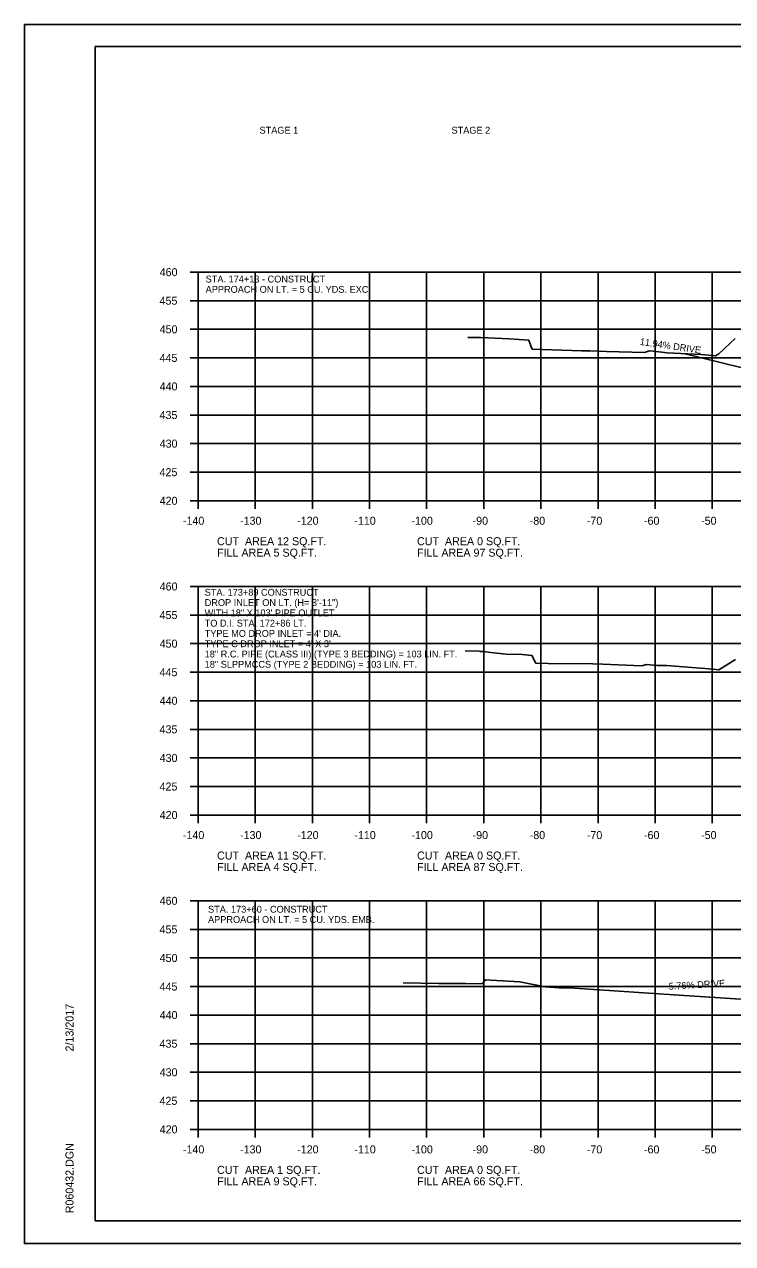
# Model space of a CAD drawing. Extents: x 1538688 to 1540766, y 656250 to 671912.
# Drawn here: x 1538687.8 to 1538811.7, y 670418.2 to 670631.5 of the extents above; entities that cross this region are included whole.
import ezdxf

# ---------------------------------------------------------------- set-up
doc = ezdxf.new("R2010")
doc.units = 0
for name, color, linetype in [('16', 7, 'Continuous'), ('18', 7, 'Continuous'), ('22', 7, 'Continuous'), ('26', 7, 'Continuous'), ('40', 7, 'Continuous'), ('7', 7, 'Continuous'), ('Borings', 7, 'Continuous'), ('Default', 7, 'Continuous'), ('Horizontal Alignment', 7, 'Continuous'), ('RipRap', 7, 'Continuous')]:
    doc.layers.add(name, color=color, linetype=linetype)

msp = doc.modelspace()

# ---------------------------------------------------------------- linework, layer by layer
at = {"layer": '16'}
msp.add_line((1538813.18, 670571.49), (1538803.21, 670573.94), dxfattribs=at)
at = {"layer": '18'}
for points in [[(1538765.39, 670576.75), (1538766.36, 670576.78), (1538767.62, 670576.74), (1538772.69, 670576.54), (1538776.06, 670576.28), (1538776.46, 670575.14), (1538776.66, 670574.74), (1538785.35, 670574.42), (1538786.75, 670574.41), (1538789.64, 670574.32), (1538796.29, 670574.15), (1538796.96, 670574.37), (1538797.17, 670574.43), (1538797.9, 670574.35), (1538800.3, 670574.1), (1538806.21, 670573.78), (1538808.75, 670573.55), (1538809.34, 670573.9), (1538812.16, 670576.59)], [(1538764.92, 670521.94), (1538767.29, 670521.87), (1538767.57, 670521.84), (1538768.05, 670521.81), (1538769.41, 670521.65), (1538772.11, 670521.36), (1538774.89, 670521.27), (1538776.61, 670521.13), (1538776.62, 670521.1), (1538777.28, 670519.79), (1538779.44, 670519.71), (1538787.28, 670519.64), (1538789.01, 670519.59), (1538795.77, 670519.29), (1538796.08, 670519.38), (1538796.61, 670519.52), (1538798.54, 670519.38), (1538800.17, 670519.34), (1538808.34, 670518.72), (1538809.31, 670518.63), (1538812.25, 670520.4)], [(1538754.07, 670463.81), (1538760.28, 670463.71), (1538765.05, 670463.7), (1538767.87, 670463.64), (1538768.48, 670464.37), (1538769.42, 670464.31), (1538774.51, 670464.04), (1538778.94, 670463.15), (1538781.35, 670462.99), (1538783.19, 670462.95), (1538797.07, 670462.05), (1538802.39, 670461.67), (1538816.71, 670460.75)]]:
    msp.add_lwpolyline(points, dxfattribs=at)
at = {"layer": '22'}
for p, q in [((1538718.18, 670588.19), (1538998.18, 670588.19)), ((1538718.18, 670548.19), (1538718.18, 670588.19)), ((1538728.18, 670548.19), (1538728.18, 670588.19)), ((1538738.18, 670548.19), (1538738.18, 670588.19)), ((1538748.18, 670548.19), (1538748.18, 670588.19)), ((1538758.18, 670548.19), (1538758.18, 670588.19)), ((1538768.18, 670548.19), (1538768.18, 670588.19)), ((1538778.18, 670548.19), (1538778.18, 670588.19)), ((1538788.18, 670548.19), (1538788.18, 670588.19)), ((1538798.18, 670548.19), (1538798.18, 670588.19)), ((1538808.18, 670548.19), (1538808.18, 670588.19)), ((1538718.18, 670583.19), (1538998.18, 670583.19)), ((1538718.18, 670578.19), (1538998.18, 670578.19)), ((1538718.18, 670573.19), (1538998.18, 670573.19)), ((1538718.18, 670568.19), (1538998.18, 670568.19)), ((1538718.18, 670563.19), (1538998.18, 670563.19)), ((1538718.18, 670558.19), (1538998.18, 670558.19)), ((1538718.18, 670553.19), (1538998.18, 670553.19)), ((1538718.18, 670548.19), (1538998.18, 670548.19)), ((1538718.18, 670533.19), (1538998.18, 670533.19)), ((1538718.18, 670493.19), (1538718.18, 670533.19)), ((1538728.18, 670493.19), (1538728.18, 670533.19)), ((1538738.18, 670493.19), (1538738.18, 670533.19)), ((1538748.18, 670493.19), (1538748.18, 670533.19)), ((1538758.18, 670493.19), (1538758.18, 670533.19)), ((1538768.18, 670493.19), (1538768.18, 670533.19)), ((1538778.18, 670493.19), (1538778.18, 670533.19)), ((1538788.18, 670493.19), (1538788.18, 670533.19)), ((1538798.18, 670493.19), (1538798.18, 670533.19)), ((1538808.18, 670493.19), (1538808.18, 670533.19)), ((1538718.18, 670528.19), (1538998.18, 670528.19)), ((1538718.18, 670523.19), (1538998.18, 670523.19)), ((1538718.18, 670518.19), (1538998.18, 670518.19)), ((1538718.18, 670513.19), (1538998.18, 670513.19)), ((1538718.18, 670508.19), (1538998.18, 670508.19)), ((1538718.18, 670503.19), (1538998.18, 670503.19)), ((1538718.18, 670498.19), (1538998.18, 670498.19)), ((1538718.18, 670493.19), (1538998.18, 670493.19)), ((1538718.18, 670478.19), (1538998.18, 670478.19)), ((1538718.18, 670438.19), (1538718.18, 670478.19)), ((1538728.18, 670438.19), (1538728.18, 670478.19)), ((1538738.18, 670438.19), (1538738.18, 670478.19)), ((1538748.18, 670438.19), (1538748.18, 670478.19)), ((1538758.18, 670438.19), (1538758.18, 670478.19)), ((1538768.18, 670438.19), (1538768.18, 670478.19)), ((1538778.18, 670438.19), (1538778.18, 670478.19)), ((1538788.18, 670438.19), (1538788.18, 670478.19)), ((1538798.18, 670438.19), (1538798.18, 670478.19)), ((1538808.18, 670438.19), (1538808.18, 670478.19)), ((1538718.18, 670473.19), (1538998.18, 670473.19)), ((1538718.18, 670468.19), (1538998.18, 670468.19)), ((1538718.18, 670463.19), (1538998.18, 670463.19)), ((1538718.18, 670458.19), (1538998.18, 670458.19)), ((1538718.18, 670453.19), (1538998.18, 670453.19)), ((1538718.18, 670448.19), (1538998.18, 670448.19)), ((1538718.18, 670443.19), (1538998.18, 670443.19)), ((1538718.18, 670438.19), (1538998.18, 670438.19))]:
    msp.add_line(p, q, dxfattribs=at)
at = {"layer": '26'}
for p, q in [((1538687.78, 670631.54), (1539021.11, 670631.54)), ((1538687.78, 670418.21), (1539021.11, 670418.21))]:
    msp.add_line(p, q, dxfattribs=at)
msp.add_lwpolyline([(1538687.77, 670631.54), (1539021.11, 670631.54), (1539021.11, 670418.21), (1538687.77, 670418.21)], close=True, dxfattribs=at)
at = {"layer": 'Borings'}
for p, q in [((1538716.78, 670588.19), (1538718.18, 670588.19)), ((1538718.18, 670548.19), (1538718.18, 670588.19)), ((1538716.78, 670583.19), (1538718.18, 670583.19)), ((1538716.78, 670578.19), (1538718.18, 670578.19)), ((1538716.78, 670573.19), (1538718.18, 670573.19)), ((1538716.78, 670568.19), (1538718.18, 670568.19)), ((1538716.78, 670563.19), (1538718.18, 670563.19)), ((1538716.78, 670558.19), (1538718.18, 670558.19)), ((1538716.78, 670553.19), (1538718.18, 670553.19)), ((1538716.78, 670548.19), (1538718.18, 670548.19)), ((1538718.18, 670548.19), (1538998.18, 670548.19)), ((1538718.18, 670546.79), (1538718.18, 670548.19)), ((1538728.18, 670546.79), (1538728.18, 670548.19)), ((1538738.18, 670546.79), (1538738.18, 670548.19)), ((1538748.18, 670546.79), (1538748.18, 670548.19)), ((1538758.18, 670546.79), (1538758.18, 670548.19)), ((1538768.18, 670546.79), (1538768.18, 670548.19)), ((1538778.18, 670546.79), (1538778.18, 670548.19)), ((1538788.18, 670546.79), (1538788.18, 670548.19)), ((1538798.18, 670546.79), (1538798.18, 670548.19)), ((1538808.18, 670546.79), (1538808.18, 670548.19)), ((1538716.78, 670533.19), (1538718.18, 670533.19)), ((1538718.18, 670493.19), (1538718.18, 670533.19)), ((1538716.78, 670528.19), (1538718.18, 670528.19)), ((1538716.78, 670523.19), (1538718.18, 670523.19)), ((1538716.78, 670518.19), (1538718.18, 670518.19)), ((1538716.78, 670513.19), (1538718.18, 670513.19)), ((1538716.78, 670508.19), (1538718.18, 670508.19)), ((1538716.78, 670503.19), (1538718.18, 670503.19)), ((1538716.78, 670498.19), (1538718.18, 670498.19)), ((1538716.78, 670493.19), (1538718.18, 670493.19)), ((1538718.18, 670493.19), (1538998.18, 670493.19)), ((1538718.18, 670491.79), (1538718.18, 670493.19)), ((1538728.18, 670491.79), (1538728.18, 670493.19)), ((1538738.18, 670491.79), (1538738.18, 670493.19)), ((1538748.18, 670491.79), (1538748.18, 670493.19)), ((1538758.18, 670491.79), (1538758.18, 670493.19)), ((1538768.18, 670491.79), (1538768.18, 670493.19)), ((1538778.18, 670491.79), (1538778.18, 670493.19)), ((1538788.18, 670491.79), (1538788.18, 670493.19)), ((1538798.18, 670491.79), (1538798.18, 670493.19)), ((1538808.18, 670491.79), (1538808.18, 670493.19)), ((1538716.78, 670478.19), (1538718.18, 670478.19)), ((1538718.18, 670438.19), (1538718.18, 670478.19)), ((1538716.78, 670473.19), (1538718.18, 670473.19)), ((1538716.78, 670468.19), (1538718.18, 670468.19)), ((1538716.78, 670463.19), (1538718.18, 670463.19)), ((1538716.78, 670458.19), (1538718.18, 670458.19)), ((1538716.78, 670453.19), (1538718.18, 670453.19)), ((1538716.78, 670448.19), (1538718.18, 670448.19)), ((1538716.78, 670443.19), (1538718.18, 670443.19)), ((1538716.78, 670438.19), (1538718.18, 670438.19)), ((1538718.18, 670438.19), (1538998.18, 670438.19)), ((1538718.18, 670436.79), (1538718.18, 670438.19)), ((1538728.18, 670436.79), (1538728.18, 670438.19)), ((1538738.18, 670436.79), (1538738.18, 670438.19)), ((1538748.18, 670436.79), (1538748.18, 670438.19)), ((1538758.18, 670436.79), (1538758.18, 670438.19)), ((1538768.18, 670436.79), (1538768.18, 670438.19)), ((1538778.18, 670436.79), (1538778.18, 670438.19)), ((1538788.18, 670436.79), (1538788.18, 670438.19)), ((1538798.18, 670436.79), (1538798.18, 670438.19)), ((1538808.18, 670436.79), (1538808.18, 670438.19))]:
    msp.add_line(p, q, dxfattribs=at)
at = {"layer": 'RipRap'}
for p, q in [((1538700.18, 670627.65), (1539016.36, 670627.65)), ((1538700.18, 670422.19), (1538700.18, 670627.65)), ((1538700.18, 670422.19), (1538700.18, 670422.19)), ((1539016.36, 670422.19), (1538700.18, 670422.19))]:
    msp.add_line(p, q, dxfattribs=at)

# ---------------------------------------------------------------- texts
at = {"layer": '16'}
for s, rotation, p in [('11.94% DRIVE', 351.7354, (1538795.44, 670575.47)), ('5.76% DRIVE', 3.2969, (1538800.58, 670462.62))]:
    msp.add_text(s, height=1.2, rotation=rotation, dxfattribs=at).set_placement(p)
at = {"layer": '40'}
for s, p in [('STA. 173+89 CONSTRUCT', (1538719.33, 670531.57)), ('DROP INLET ON LT. (H= 3\'-11")', (1538719.33, 670529.77)), ('WITH 18" X 103\' PIPE OUTLET', (1538719.33, 670527.97)), ('TO D.I. STA. 172+86 LT.', (1538719.33, 670526.17)), ("TYPE MO DROP INLET = 4' DIA.", (1538719.33, 670524.37)), ("TYPE C DROP INLET = 4' X 3'", (1538719.33, 670522.57)), ('18" R.C. PIPE (CLASS III) (TYPE 3 BEDDING) = 103 LIN. FT.', (1538719.33, 670520.77)), ('18" SLPPMCCS (TYPE 2 BEDDING) = 103 LIN. FT.', (1538719.33, 670518.97))]:
    msp.add_text(s, height=1.2, dxfattribs=at).set_placement(p)
at = {"layer": '7'}
for s, p in [('STA. 174+13 - CONSTRUCT', (1538719.5, 670586.38)), ('APPROACH ON LT. = 5 CU. YDS. EXC.', (1538719.5, 670584.58)), ('APPROACH ON LT. = 5 CU. YDS. EMB.', (1538719.92, 670474.31)), ('STA. 173+60 - CONSTRUCT', (1538719.92, 670476.11))]:
    msp.add_text(s, height=1.2, dxfattribs=at).set_placement(p)
at = {"layer": 'Default'}
for s, p in [('STAGE 1', (1538728.93, 670612.42)), ('STAGE 2', (1538762.53, 670612.42))]:
    msp.add_text(s, height=1.2, dxfattribs=at).set_placement(p)
at = {"layer": 'Horizontal Alignment'}
for s, p in [('460', (1538711.45, 670587.49)), ('455', (1538711.43, 670582.49)), ('450', (1538711.45, 670577.49)), ('445', (1538711.43, 670572.49)), ('440', (1538711.45, 670567.49)), ('435', (1538711.43, 670562.49)), ('430', (1538711.45, 670557.49)), ('425', (1538711.43, 670552.49)), ('420', (1538711.45, 670547.49)), ('-140', (1538715.52, 670543.99)), ('-130', (1538725.52, 670543.99)), ('-120', (1538735.52, 670543.99)), ('-110', (1538745.52, 670543.99)), ('-100', (1538755.52, 670543.99)), ('-90', (1538766.22, 670543.99)), ('-80', (1538776.22, 670543.99)), ('-70', (1538786.22, 670543.99)), ('-60', (1538796.22, 670543.99)), ('-50', (1538806.22, 670543.99)), ('CUT  AREA 12 SQ.FT.', (1538721.5, 670540.41)), ('CUT  AREA 0 SQ.FT.', (1538756.5, 670540.41)), ('FILL AREA 5 SQ.FT.', (1538721.5, 670538.41)), ('FILL AREA 97 SQ.FT.', (1538756.5, 670538.41)), ('460', (1538711.45, 670532.49)), ('455', (1538711.43, 670527.49)), ('450', (1538711.45, 670522.49)), ('445', (1538711.43, 670517.49)), ('440', (1538711.45, 670512.49)), ('435', (1538711.43, 670507.49)), ('430', (1538711.45, 670502.49)), ('425', (1538711.43, 670497.49)), ('420', (1538711.45, 670492.49)), ('-140', (1538715.52, 670488.99)), ('-130', (1538725.52, 670488.99)), ('-120', (1538735.52, 670488.99)), ('-110', (1538745.52, 670488.99)), ('-100', (1538755.52, 670488.99)), ('-90', (1538766.22, 670488.99)), ('-80', (1538776.22, 670488.99)), ('-70', (1538786.22, 670488.99)), ('-60', (1538796.22, 670488.99)), ('-50', (1538806.22, 670488.99)), ('CUT  AREA 11 SQ.FT.', (1538721.5, 670485.41)), ('CUT  AREA 0 SQ.FT.', (1538756.5, 670485.41)), ('FILL AREA 4 SQ.FT.', (1538721.5, 670483.41)), ('FILL AREA 87 SQ.FT.', (1538756.5, 670483.41)), ('460', (1538711.45, 670477.49)), ('455', (1538711.43, 670472.49)), ('450', (1538711.45, 670467.49)), ('445', (1538711.43, 670462.49)), ('440', (1538711.45, 670457.49)), ('435', (1538711.43, 670452.49)), ('430', (1538711.45, 670447.49)), ('425', (1538711.43, 670442.49)), ('420', (1538711.45, 670437.49)), ('-140', (1538715.52, 670433.99)), ('-130', (1538725.52, 670433.99)), ('-120', (1538735.52, 670433.99)), ('-110', (1538745.52, 670433.99)), ('-100', (1538755.52, 670433.99)), ('-90', (1538766.22, 670433.99)), ('-80', (1538776.22, 670433.99)), ('-70', (1538786.22, 670433.99)), ('-60', (1538796.22, 670433.99)), ('-50', (1538806.22, 670433.99)), ('CUT  AREA 1 SQ.FT.', (1538721.5, 670430.41)), ('CUT  AREA 0 SQ.FT.', (1538756.5, 670430.41)), ('FILL AREA 9 SQ.FT.', (1538721.5, 670428.41)), ('FILL AREA 66 SQ.FT.', (1538756.5, 670428.41))]:
    msp.add_text(s, height=1.4, dxfattribs=at).set_placement(p)
at = {"layer": 'RipRap'}
for s, p in [('2/13/2017', (1538696.37, 670451.83)), ('R060432.DGN', (1538696.37, 670423.51))]:
    msp.add_text(s, height=1.4, rotation=90, dxfattribs=at).set_placement(p)

doc.saveas('drawing.dxf')
